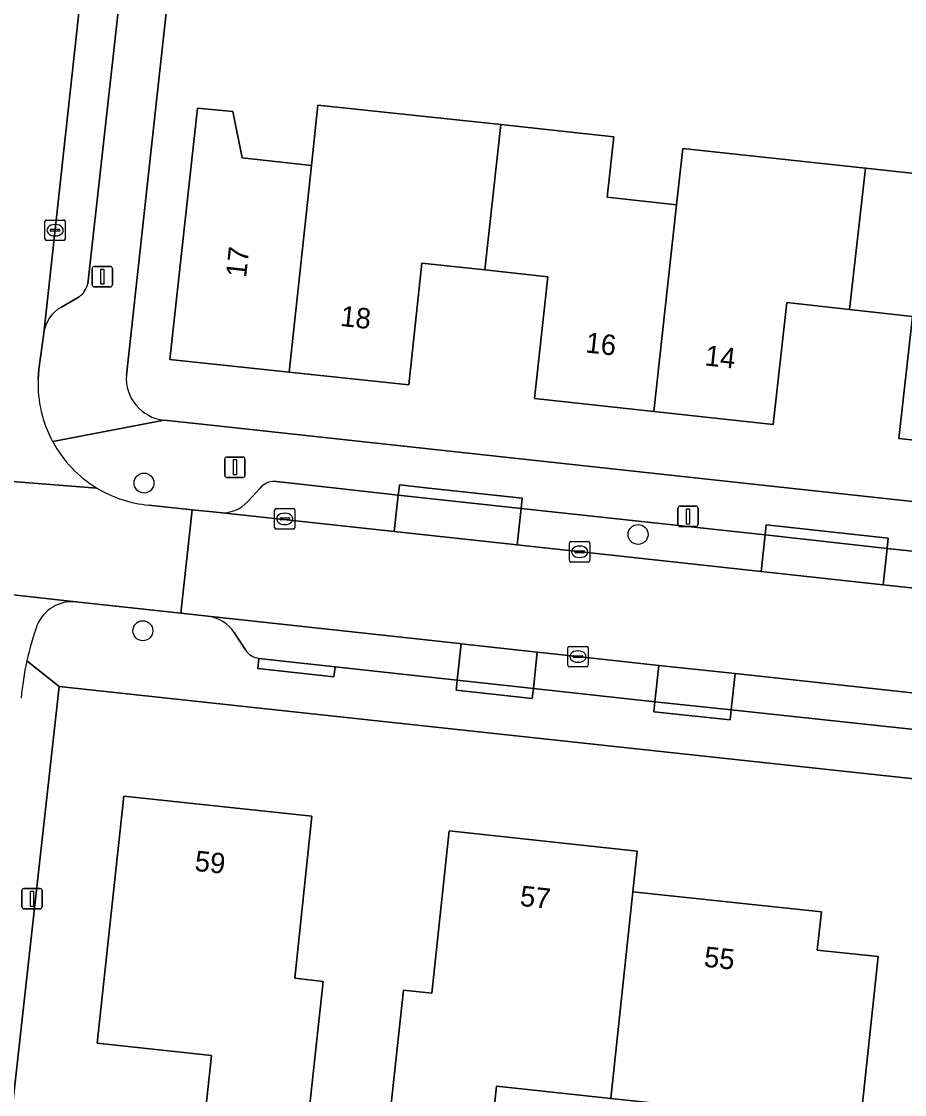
# Model space of a CAD drawing. Extents: x 160455 to 162082, y 388339 to 389736.
# Drawn here: x 161331.7 to 161375.1, y 388470.3 to 388522.9 of the extents above; entities that cross this region are included whole.
import ezdxf

# ---------------------------------------------------------------- set-up
doc = ezdxf.new("R2010")
doc.units = 0
for name, color, linetype in [('IMGEO_Boom', 7, 'Continuous'), ('IMGEO_Erf', 7, 'Continuous'), ('IMGEO_Fietspad_gesloten', 7, 'Continuous'), ('IMGEO_Kolk', 7, 'Continuous'), ('IMGEO_Lichtmast', 7, 'Continuous'), ('IMGEO_Muur', 7, 'Continuous'), ('IMGEO_Pand', 7, 'Continuous'), ('IMGEO_Pand_nummerreeks', 7, 'Continuous'), ('IMGEO_Parkeervlak_open', 7, 'Continuous'), ('IMGEO_Rijbaan_lokaal_gesloten', 7, 'Continuous'), ('IMGEO_Rijbaan_lokaal_open', 7, 'Continuous'), ('IMGEO_Voetpad_open', 7, 'Continuous')]:
    doc.layers.add(name, color=color, linetype=linetype)

msp = doc.modelspace()

# ---------------------------------------------------------------- linework, layer by layer
at = {"layer": 'IMGEO_Boom'}
for centre in [(161337.755, 388500.248), (161362.003, 388497.728), (161337.698, 388493.004)]:
    msp.add_circle(centre, 0.489, dxfattribs=at)
at = {"layer": 'IMGEO_Erf'}
for points in [[(161339.508, 388529.436), (161338.103, 388516.612), (161336.89, 388505.546)], [(161380.664, 388501.798), (161374.806, 388502.433), (161375.47, 388508.415), (161372.385, 388508.757), (161369.3, 388509.1), (161368.636, 388503.118), (161362.779, 388503.756), (161356.922, 388504.393), (161357.571, 388510.372), (161354.483, 388510.707), (161351.395, 388511.042), (161350.746, 388505.063), (161344.886, 388505.69), (161339.026, 388506.317), (161340.376, 388518.637), (161342.107, 388518.469), (161342.57, 388516.196), (161345.971, 388515.832), (161346.287, 388518.789), (161355.26, 388517.829), (161360.805, 388517.236), (161360.482, 388514.265), (161363.882, 388513.895), (161364.2, 388516.662), (161373.158, 388515.691), (161382.065, 388514.726)], [(161338.737, 388503.335), (161340.59, 388503.134), (161369.455, 388500), (161428.239, 388493.618)], [(161541.258, 388467.838), (161500, 388472.296), (161427.505, 388480.13), (161333.589, 388490.266), (161326.754, 388428.963)]]:
    msp.add_lwpolyline(points, dxfattribs=at)
for points in [[(161345.516, 388466.31), (161340.495, 388466.855), (161341.072, 388472.174), (161335.449, 388472.774), (161336.76, 388484.896), (161345.995, 388483.916), (161345.155, 388475.957), (161346.547, 388475.805)], [(161372.899, 388468.753), (161369.916, 388469.072), (161360.664, 388470.062), (161355.06, 388470.661), (161354.491, 388465.344), (161349.472, 388465.884), (161349.955, 388470.41), (161350.486, 388475.381), (161351.878, 388475.232), (161352.728, 388483.188), (161361.964, 388482.185), (161361.751, 388480.198), (161371, 388479.208), (161370.8, 388477.339), (161373.783, 388477.02)]]:
    msp.add_lwpolyline(points, close=True, dxfattribs=at)
msp.add_arc((161338.952, 388505.392), 2.068, 175.7168, 264.0319, dxfattribs=at)
at = {"layer": 'IMGEO_Fietspad_gesloten'}
msp.add_lwpolyline([(161334.411, 388494.418), (161328.833, 388495.039)], dxfattribs=at)
for centre, radius, start, end in [((161334.223, 388492.576), 1.851, 84.164, 157.1207), ((161346.225, 388488.377), 14.564, 160.2601, 167.525), ((161346.176, 388488.366), 14.518, 167.4402, 174.7275)]:
    msp.add_arc(centre, radius, start, end, dxfattribs=at)
at = {"layer": 'IMGEO_Kolk'}
for p, q in [((161332.892, 388512.226), (161332.892, 388513.078)), ((161332.967, 388513.152), (161333.819, 388513.152)), ((161333.38, 388512.932), (161333.405, 388512.932)), ((161333.893, 388513.078), (161333.893, 388512.226)), ((161333.151, 388512.646), (161333.151, 388512.658)), ((161333.589, 388512.609), (161333.191, 388512.609)), ((161333.194, 388512.695), (161333.592, 388512.695)), ((161333.403, 388512.372), (161333.378, 388512.372)), ((161333.635, 388512.658), (161333.635, 388512.646)), ((161333.819, 388512.152), (161332.967, 388512.152)), ((161344.161, 388498.067), (161344.161, 388498.919)), ((161344.236, 388498.993), (161345.088, 388498.993)), ((161344.649, 388498.773), (161344.674, 388498.773)), ((161345.162, 388498.919), (161345.162, 388498.067)), ((161344.42, 388498.487), (161344.42, 388498.499)), ((161344.858, 388498.45), (161344.46, 388498.45)), ((161344.463, 388498.536), (161344.861, 388498.536)), ((161344.672, 388498.213), (161344.647, 388498.213)), ((161344.904, 388498.499), (161344.904, 388498.487)), ((161345.088, 388497.993), (161344.236, 388497.993)), ((161358.634, 388496.45), (161358.634, 388497.302)), ((161358.709, 388497.376), (161359.561, 388497.376)), ((161359.122, 388497.156), (161359.147, 388497.156)), ((161359.635, 388497.302), (161359.635, 388496.45)), ((161358.893, 388496.87), (161358.893, 388496.882)), ((161359.331, 388496.833), (161358.933, 388496.833)), ((161358.936, 388496.919), (161359.334, 388496.919)), ((161359.145, 388496.596), (161359.12, 388496.596)), ((161359.377, 388496.882), (161359.377, 388496.87)), ((161359.561, 388496.376), (161358.709, 388496.376)), ((161358.555, 388491.309), (161358.555, 388492.161)), ((161358.63, 388492.235), (161359.482, 388492.235)), ((161359.043, 388492.015), (161359.068, 388492.015)), ((161359.556, 388492.161), (161359.556, 388491.309)), ((161358.814, 388491.729), (161358.814, 388491.741)), ((161359.252, 388491.692), (161358.854, 388491.692)), ((161358.857, 388491.778), (161359.255, 388491.778)), ((161359.066, 388491.455), (161359.041, 388491.455)), ((161359.298, 388491.741), (161359.298, 388491.729)), ((161359.482, 388491.235), (161358.63, 388491.235))]:
    msp.add_line(p, q, dxfattribs=at)
for points in [[(161332.892, 388512.226), (161332.892, 388513.078)], [(161332.967, 388513.152), (161333.819, 388513.152)], [(161333.893, 388513.078), (161333.893, 388512.226)], [(161333.819, 388512.152), (161332.967, 388512.152)], [(161344.161, 388498.067), (161344.161, 388498.919)], [(161344.236, 388498.993), (161345.088, 388498.993)], [(161345.162, 388498.919), (161345.162, 388498.067)], [(161345.088, 388497.993), (161344.236, 388497.993)], [(161358.634, 388496.45), (161358.634, 388497.302)], [(161358.709, 388497.376), (161359.561, 388497.376)], [(161359.635, 388497.302), (161359.635, 388496.45)], [(161359.561, 388496.376), (161358.709, 388496.376)], [(161358.555, 388491.309), (161358.555, 388492.161)], [(161358.63, 388492.235), (161359.482, 388492.235)], [(161359.556, 388492.161), (161359.556, 388491.309)], [(161359.482, 388491.235), (161358.63, 388491.235)]]:
    msp.add_lwpolyline(points, dxfattribs=at)
for centre, radius, start, end in [((161332.969, 388513.076), 0.0765, 91.552, 178.448), ((161332.969, 388513.076), 0.0765, 91.552, 178.448), ((161333.817, 388513.076), 0.0765, 1.552, 88.448), ((161333.817, 388513.076), 0.0765, 1.552, 88.448), ((161333.191, 388512.655), 0.0403, 85.8775, 175.7526), ((161333.188, 388512.645), 0.0366, 178.938, 274.7102), ((161333.592, 388512.652), 0.043, 264.8664, 352.4533), ((161333.596, 388512.657), 0.0386, 1.7309, 96.639), ((161332.969, 388512.228), 0.0765, 181.552, 268.448), ((161332.969, 388512.228), 0.0765, 181.552, 268.448), ((161333.817, 388512.228), 0.0765, 271.552, 358.448), ((161333.817, 388512.228), 0.0765, 271.552, 358.448), ((161344.238, 388498.917), 0.0765, 91.552, 178.448), ((161344.238, 388498.917), 0.0765, 91.552, 178.448), ((161345.086, 388498.917), 0.0765, 1.552, 88.448), ((161345.086, 388498.917), 0.0765, 1.552, 88.448), ((161344.46, 388498.496), 0.0403, 85.8775, 175.7526), ((161344.457, 388498.486), 0.0366, 178.938, 274.7102), ((161344.861, 388498.493), 0.043, 264.8664, 352.4533), ((161344.865, 388498.498), 0.0386, 1.7309, 96.639), ((161344.238, 388498.069), 0.0765, 181.552, 268.448), ((161344.238, 388498.069), 0.0765, 181.552, 268.448), ((161345.086, 388498.069), 0.0765, 271.552, 358.448), ((161345.086, 388498.069), 0.0765, 271.552, 358.448), ((161358.711, 388497.3), 0.0765, 91.552, 178.448), ((161358.711, 388497.3), 0.0765, 91.552, 178.448), ((161359.559, 388497.3), 0.0765, 1.552, 88.448), ((161359.559, 388497.3), 0.0765, 1.552, 88.448), ((161358.933, 388496.879), 0.0403, 85.8775, 175.7526), ((161358.93, 388496.869), 0.0366, 178.938, 274.7102), ((161359.334, 388496.876), 0.043, 264.8664, 352.4533), ((161359.338, 388496.881), 0.0386, 1.7309, 96.639), ((161358.711, 388496.452), 0.0765, 181.552, 268.448), ((161358.711, 388496.452), 0.0765, 181.552, 268.448), ((161359.559, 388496.452), 0.0765, 271.552, 358.448), ((161359.559, 388496.452), 0.0765, 271.552, 358.448), ((161358.632, 388492.159), 0.0765, 91.552, 178.448), ((161358.632, 388492.159), 0.0765, 91.552, 178.448), ((161359.48, 388492.159), 0.0765, 1.552, 88.448), ((161359.48, 388492.159), 0.0765, 1.552, 88.448), ((161358.632, 388491.311), 0.0765, 181.552, 268.448), ((161358.632, 388491.311), 0.0765, 181.552, 268.448), ((161358.854, 388491.738), 0.0403, 85.8775, 175.7526), ((161358.851, 388491.728), 0.0366, 178.938, 274.7102), ((161359.255, 388491.735), 0.043, 264.8664, 352.4533), ((161359.259, 388491.74), 0.0386, 1.7309, 96.639), ((161359.48, 388491.311), 0.0765, 271.552, 358.448), ((161359.48, 388491.311), 0.0765, 271.552, 358.448)]:
    msp.add_arc(centre, radius, start, end, dxfattribs=at)
for centre, major_axis, ratio, start_param, end_param in [((161333.379, 388512.652), (-0.387, 0.002), 0.722429, 4.712389, 7.853982), ((161333.404, 388512.652), (-0.39, 0.002), 0.717154, 1.570796, 4.712389), ((161344.648, 388498.493), (-0.387, 0.002), 0.722429, 4.712389, 7.853982), ((161344.673, 388498.493), (-0.39, 0.002), 0.717154, 1.570796, 4.712389), ((161359.121, 388496.876), (-0.387, 0.002), 0.722429, 4.712389, 7.853982), ((161359.146, 388496.876), (-0.39, 0.002), 0.717154, 1.570796, 4.712389), ((161359.042, 388491.735), (-0.387, 0.002), 0.722429, 4.712389, 7.853982), ((161359.067, 388491.735), (-0.39, 0.002), 0.717154, 1.570796, 4.712389)]:
    msp.add_ellipse(centre, major_axis=major_axis, ratio=ratio, start_param=start_param, end_param=end_param, dxfattribs=at)
at = {"layer": 'IMGEO_Lichtmast'}
for p, q in [((161335.31, 388510.873), (161336.1, 388510.873)), ((161336.1, 388510.873), (161335.31, 388510.873)), ((161335.21, 388509.973), (161335.21, 388510.773)), ((161335.21, 388510.773), (161335.21, 388509.973)), ((161336.2, 388510.773), (161336.2, 388509.973)), ((161336.2, 388509.973), (161336.2, 388510.773)), ((161336.1, 388509.873), (161335.31, 388509.873)), ((161335.31, 388509.873), (161336.1, 388509.873)), ((161341.719, 388500.625), (161341.719, 388501.425)), ((161341.719, 388501.425), (161341.719, 388500.625)), ((161341.819, 388501.525), (161342.609, 388501.525)), ((161342.609, 388501.525), (161341.819, 388501.525)), ((161342.709, 388501.425), (161342.709, 388500.625)), ((161342.709, 388500.625), (161342.709, 388501.425)), ((161342.609, 388500.525), (161341.819, 388500.525)), ((161341.819, 388500.525), (161342.609, 388500.525)), ((161363.956, 388498.215), (161363.956, 388499.015)), ((161363.956, 388499.015), (161363.956, 388498.215)), ((161364.056, 388499.115), (161364.846, 388499.115)), ((161364.846, 388499.115), (161364.056, 388499.115)), ((161364.946, 388499.015), (161364.946, 388498.215)), ((161364.946, 388498.215), (161364.946, 388499.015)), ((161364.846, 388498.115), (161364.056, 388498.115)), ((161364.056, 388498.115), (161364.846, 388498.115)), ((161331.76, 388479.46), (161331.76, 388480.26)), ((161331.76, 388480.26), (161331.76, 388479.46)), ((161331.86, 388480.36), (161332.65, 388480.36)), ((161332.65, 388480.36), (161331.86, 388480.36)), ((161332.75, 388480.26), (161332.75, 388479.46)), ((161332.75, 388479.46), (161332.75, 388480.26)), ((161332.65, 388479.36), (161331.86, 388479.36)), ((161331.86, 388479.36), (161332.65, 388479.36))]:
    msp.add_line(p, q, dxfattribs=at)
for points in [[(161335.63, 388510.748), (161335.78, 388510.748), (161335.78, 388509.998), (161335.63, 388509.998), (161335.63, 388510.748)], [(161342.139, 388501.4), (161342.289, 388501.4), (161342.289, 388500.65), (161342.139, 388500.65), (161342.139, 388501.4)], [(161364.376, 388498.99), (161364.526, 388498.99), (161364.526, 388498.24), (161364.376, 388498.24), (161364.376, 388498.99)], [(161332.18, 388480.235), (161332.33, 388480.235), (161332.33, 388479.485), (161332.18, 388479.485), (161332.18, 388480.235)]]:
    msp.add_lwpolyline(points, dxfattribs=at)
for centre, start, end in [((161335.31, 388510.773), 90, 180), ((161335.31, 388510.773), 90, 180), ((161336.1, 388510.773), 0, 90), ((161336.1, 388510.773), 360, 90), ((161335.31, 388509.973), 180, 270), ((161335.31, 388509.973), 180, 270), ((161336.1, 388509.973), 270, 0), ((161336.1, 388509.973), 270, 0), ((161341.819, 388501.425), 90, 180), ((161341.819, 388501.425), 90, 180), ((161342.609, 388501.425), 0, 90), ((161342.609, 388501.425), 360, 90), ((161341.819, 388500.625), 180, 270), ((161341.819, 388500.625), 180, 270), ((161342.609, 388500.625), 270, 0), ((161342.609, 388500.625), 270, 0), ((161364.056, 388499.015), 90, 180), ((161364.056, 388499.015), 90, 180), ((161364.846, 388499.015), 0, 90), ((161364.846, 388499.015), 360, 90), ((161364.056, 388498.215), 180, 270), ((161364.056, 388498.215), 180, 270), ((161364.846, 388498.215), 270, 0), ((161364.846, 388498.215), 270, 0), ((161331.86, 388480.26), 90, 180), ((161331.86, 388480.26), 90, 180), ((161332.65, 388480.26), 0, 90), ((161332.65, 388480.26), 360, 90), ((161331.86, 388479.46), 180, 270), ((161331.86, 388479.46), 180, 270), ((161332.65, 388479.46), 270, 0), ((161332.65, 388479.46), 270, 0)]:
    msp.add_arc(centre, 0.1, start, end, dxfattribs=at)
at = {"layer": 'IMGEO_Muur'}
msp.add_lwpolyline([(161339.508, 388529.436), (161338.103, 388516.612)], dxfattribs=at)
at = {"layer": 'IMGEO_Pand'}
for points in [[(161345.971, 388515.832), (161344.886, 388505.69), (161350.746, 388505.063), (161351.395, 388511.042), (161354.483, 388510.707), (161355.26, 388517.829), (161346.287, 388518.789)], [(161345.971, 388515.832), (161342.57, 388516.196), (161342.107, 388518.469), (161340.376, 388518.637), (161339.026, 388506.317), (161344.886, 388505.69)], [(161362.779, 388503.756), (161363.882, 388513.895), (161360.482, 388514.265), (161360.805, 388517.236), (161355.26, 388517.829), (161354.483, 388510.707), (161357.571, 388510.372), (161356.922, 388504.393)], [(161372.385, 388508.757), (161373.158, 388515.691), (161364.2, 388516.662), (161363.882, 388513.895), (161362.779, 388503.756), (161368.636, 388503.118), (161369.3, 388509.1)], [(161372.385, 388508.757), (161375.47, 388508.415), (161374.806, 388502.433), (161380.664, 388501.798), (161381.763, 388511.94), (161382.065, 388514.726), (161373.158, 388515.691)], [(161345.516, 388466.31), (161346.547, 388475.805), (161345.155, 388475.957), (161345.995, 388483.916), (161336.76, 388484.896), (161335.449, 388472.774), (161341.072, 388472.174), (161340.495, 388466.855)], [(161361.751, 388480.198), (161361.964, 388482.185), (161352.728, 388483.188), (161351.878, 388475.232), (161350.486, 388475.381), (161349.955, 388470.41), (161349.472, 388465.884), (161354.491, 388465.344), (161355.06, 388470.661), (161360.664, 388470.062)], [(161361.751, 388480.198), (161360.664, 388470.062), (161369.916, 388469.072), (161372.899, 388468.753), (161373.783, 388477.02), (161370.8, 388477.339), (161371, 388479.208)]]:
    msp.add_lwpolyline(points, close=True, dxfattribs=at)
at = {"layer": 'IMGEO_Parkeervlak_open'}
for points in [[(161337.102, 388528.965), (161335.2, 388529.173), (161332.843, 388507.601)], [(161334.994, 388510.02), (161337.102, 388528.965)], [(161333.705, 388508.882), (161334.567, 388509.387)], [(161350.235, 388499.661), (161347.188, 388500), (161344.257, 388500.326)], [(161343.526, 388500.08), (161343.452, 388500), (161342.849, 388499.349)], [(161341.443, 388498.797), (161350.039, 388497.865), (161350.235, 388499.661)], [(161353.325, 388492.365), (161353.239, 388492.374), (161340.884, 388493.72)], [(161342.182, 388492.915), (161342.73, 388492.075)], [(161343.396, 388491.649), (161347.13, 388491.234), (161353.131, 388490.586), (161353.325, 388492.365)]]:
    msp.add_lwpolyline(points, dxfattribs=at)
for points in [[(161356.258, 388499.006), (161350.235, 388499.661), (161350.039, 388497.865), (161356.063, 388497.212)], [(161356.258, 388499.006), (161356.063, 388497.212), (161368.044, 388495.914), (161368.239, 388497.703)], [(161374.23, 388497.043), (161368.239, 388497.703), (161368.044, 388495.914), (161374.037, 388495.264)], [(161385.973, 388495.788), (161374.23, 388497.043), (161374.037, 388495.264), (161381.476, 388494.458), (161384.212, 388494.162), (161385.778, 388493.992)], [(161357.057, 388491.955), (161353.325, 388492.365), (161353.131, 388490.586), (161356.862, 388490.176)], [(161363.021, 388491.306), (161359.033, 388491.738), (161357.057, 388491.955), (161356.862, 388490.176), (161362.828, 388489.52)], [(161366.761, 388490.901), (161363.021, 388491.306), (161362.828, 388489.52), (161366.569, 388489.129)], [(161380.935, 388489.372), (161376.946, 388489.798), (161366.761, 388490.901), (161366.569, 388489.129), (161380.747, 388487.602)]]:
    msp.add_lwpolyline(points, close=True, dxfattribs=at)
for centre, radius, start, end in [((161333.918, 388510.286), 1.109, 305.8544, 346.1411), ((161334.509, 388507.411), 1.677, 118.6449, 173.4809), ((161344.155, 388499.42), 0.912, 83.5864, 133.6124), ((161341.598, 388500.468), 1.678, 264.6861, 318.1842), ((161340.655, 388491.901), 1.833, 33.5758, 82.811), ((161343.504, 388492.552), 0.909, 211.6253, 263.1656)]:
    msp.add_arc(centre, radius, start, end, dxfattribs=at)
at = {"layer": 'IMGEO_Rijbaan_lokaal_gesloten'}
for points in [[(161332.558, 388505.348), (161332.597, 388505.843), (161332.843, 388507.601), (161335.2, 388529.173), (161335.61, 388532.925), (161340.909, 388581.435)], [(161335.446, 388500), (161322.36, 388501.033)], [(161322.36, 388501.033), (161335.446, 388500)], [(161320.096, 388500.652), (161320.021, 388500), (161319.564, 388496.026), (161323.935, 388495.571), (161328.833, 388495.039), (161334.411, 388494.418), (161339.565, 388493.866), (161340.126, 388498.938)], [(161340.126, 388498.938), (161337.985, 388499.166)]]:
    msp.add_lwpolyline(points, dxfattribs=at)
for centre, radius, start, end in [((161338.523, 388505.119), 5.97, 177.8031, 208.3988), ((161338.528, 388505.115), 5.972, 208.3431, 238.9303), ((161338.529, 388505.105), 5.963, 238.8678, 264.764)]:
    msp.add_arc(centre, radius, start, end, dxfattribs=at)
at = {"layer": 'IMGEO_Rijbaan_lokaal_open'}
msp.add_lwpolyline([(161381.476, 388494.458), (161374.037, 388495.264), (161368.044, 388495.914), (161356.063, 388497.212), (161350.039, 388497.865), (161341.443, 388498.797), (161340.126, 388498.938), (161339.565, 388493.866), (161340.884, 388493.72), (161353.239, 388492.374), (161353.325, 388492.365), (161357.057, 388491.955), (161359.033, 388491.738), (161363.021, 388491.306), (161366.761, 388490.901), (161376.946, 388489.798), (161380.935, 388489.372)], close=True, dxfattribs=at)
at = {"layer": 'IMGEO_Voetpad_open'}
for points in [[(161336.89, 388505.546), (161338.103, 388516.612), (161339.508, 388529.436), (161345.223, 388581.606)], [(161342.5, 388578.549), (161337.507, 388532.718), (161338.004, 388532.665), (161337.599, 388528.912), (161337.102, 388528.965), (161334.994, 388510.02)], [(161334.567, 388509.387), (161333.705, 388508.882)], [(161332.843, 388507.601), (161332.597, 388505.843), (161332.558, 388505.348)], [(161369.455, 388500), (161340.59, 388503.134), (161338.737, 388503.335), (161333.272, 388502.28)], [(161333.272, 388502.28), (161338.737, 388503.335)], [(161344.257, 388500.326), (161347.188, 388500), (161350.235, 388499.661), (161350.272, 388500), (161350.289, 388500.158), (161351.74, 388500), (161356.312, 388499.502), (161356.258, 388499.006), (161368.239, 388497.703), (161368.293, 388498.199), (161374.284, 388497.539), (161374.23, 388497.043), (161385.973, 388495.788)], [(161342.849, 388499.349), (161343.452, 388500), (161343.526, 388500.08)], [(161428.239, 388493.618), (161369.455, 388500)], [(161337.985, 388499.166), (161340.126, 388498.938), (161341.443, 388498.797)], [(161340.884, 388493.72), (161339.565, 388493.866), (161334.411, 388494.418)], [(161342.73, 388492.075), (161342.182, 388492.915)], [(161326.688, 388428.367), (161326.721, 388428.665), (161326.754, 388428.963), (161333.589, 388490.266), (161332.005, 388491.523)], [(161332.005, 388491.523), (161333.589, 388490.266), (161427.505, 388480.13), (161500, 388472.296), (161541.258, 388467.838)], [(161380.747, 388487.602), (161366.569, 388489.129), (161366.518, 388488.632), (161362.777, 388489.023), (161362.828, 388489.52), (161356.862, 388490.176), (161356.808, 388489.679), (161353.077, 388490.09), (161353.131, 388490.586), (161347.13, 388491.234), (161347.075, 388490.738), (161343.341, 388491.153), (161343.396, 388491.649)]]:
    msp.add_lwpolyline(points, dxfattribs=at)
for points in [[(161356.258, 388499.006), (161356.312, 388499.502), (161351.74, 388500), (161350.289, 388500.158), (161350.272, 388500), (161350.235, 388499.661)], [(161368.239, 388497.703), (161374.23, 388497.043), (161374.284, 388497.539), (161368.293, 388498.199)], [(161347.13, 388491.234), (161343.396, 388491.649), (161343.341, 388491.153), (161347.075, 388490.738)], [(161353.131, 388490.586), (161353.077, 388490.09), (161356.808, 388489.679), (161356.862, 388490.176)], [(161362.828, 388489.52), (161362.777, 388489.023), (161366.518, 388488.632), (161366.569, 388489.129)]]:
    msp.add_lwpolyline(points, close=True, dxfattribs=at)
for centre, radius, start, end in [((161333.918, 388510.286), 1.109, 305.8544, 346.1411), ((161334.509, 388507.411), 1.677, 118.6449, 173.4809), ((161338.952, 388505.392), 2.068, 175.7168, 264.0319), ((161338.523, 388505.119), 5.97, 177.8031, 208.3988), ((161338.528, 388505.115), 5.972, 208.3431, 238.9303), ((161344.155, 388499.42), 0.912, 83.5864, 133.6124), ((161338.529, 388505.105), 5.963, 238.8678, 264.764), ((161341.598, 388500.468), 1.678, 264.6861, 318.1842), ((161334.223, 388492.576), 1.851, 84.164, 157.1207), ((161340.655, 388491.901), 1.833, 33.5758, 82.811), ((161346.225, 388488.377), 14.564, 160.2601, 167.525), ((161343.504, 388492.552), 0.909, 211.6253, 263.1656), ((161346.176, 388488.366), 14.518, 167.4402, 174.7275)]:
    msp.add_arc(centre, radius, start, end, dxfattribs=at)

# ---------------------------------------------------------------- texts
at = {"layer": 'IMGEO_Pand_nummerreeks'}
for s, rotation, p in [('17', 83.7466, (161342.762, 388510.299)), ('18', 353.8928, (161347.357, 388507.96)), ('16', 353.7881, (161359.392, 388506.659)), ('14', 353.7881, (161365.249, 388506.022)), ('59', 353.9426, (161340.21, 388481.231)), ('57', 353.8021, (161356.171, 388479.515)), ('55', 353.8904, (161365.205, 388476.529))]:
    msp.add_text(s, height=1, rotation=rotation, dxfattribs=at).set_placement(p)

doc.saveas('drawing.dxf')
